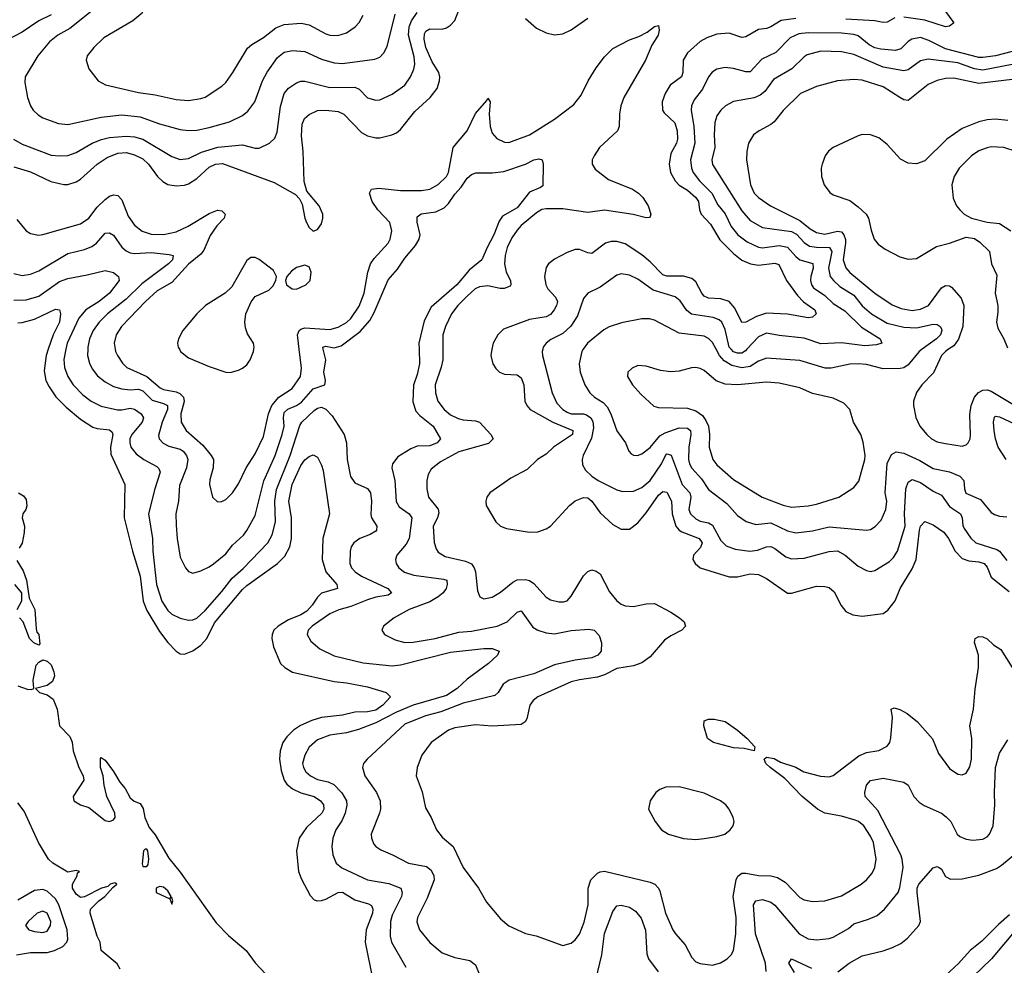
# Model space of a CAD drawing. Header units: inches. Extents: x 1834610 to 2027685, y 642842 to 774116.
# Tile 530 of 632: x 1963198 to 1967933, y 727040 to 731584. Entities that reach past the tile are written whole.
import ezdxf

# ---------------------------------------------------------------- set-up
doc = ezdxf.new("R2010")
doc.units = ezdxf.units.IN
doc.header["$MEASUREMENT"] = 0
doc.layers.add('B9762', color=7, linetype='Continuous')
doc.layers.add('B9763', color=7, linetype='Continuous')

msp = doc.modelspace()

# ---------------------------------------------------------------- linework, layer by layer
at = {"layer": 'B9762', "color": 5}
for points, elevation in [([(1963335.9, 730000), (1963325.5, 729970), (1963316.1, 729896.1), (1963324.2, 729850), (1963339.2, 729819.2), (1963371.9, 729771.9), (1963421.7, 729721.7), (1963490, 729663.9), (1963550, 729625.5), (1963570, 729619.1), (1963630, 729612.8), (1963642.2, 729602.2), (1963646.3, 729590), (1963634.5, 729530), (1963636.8, 729496.8), (1963703.2, 729350), (1963700.1, 729190), (1963741.2, 729030), (1963777.9, 728910), (1963792.4, 728790), (1963810, 728745.2), (1963870, 728644), (1963910, 728590.2), (1963950, 728549.2), (1963970, 728537.2), (1963990, 728534.5), (1964030, 728551.5), (1964070, 728578), (1964098.1, 728610), (1964135.3, 728684.7), (1964270, 728845.6), (1964290, 728864.8), (1964438.5, 728970), (1964473.5, 729006.5), (1964497.9, 729050), (1964506, 729090), (1964505.7, 729190), (1964492.7, 729270), (1964509.1, 729350), (1964550, 729441.3), (1964570, 729469.1), (1964590, 729484.9), (1964610, 729493.4), (1964630, 729481), (1964650, 729442.8), (1964657, 729417), (1964688.3, 729210), (1964655.1, 729090), (1964653.2, 728990), (1964670.4, 728930.4), (1964723.8, 728870), (1964727.2, 728850), (1964650, 728827.9), (1964630, 728808.8), (1964604.9, 728770), (1964578.8, 728741.2), (1964550, 728723.6), (1964490, 728700.4), (1964440.7, 728670), (1964420.1, 728650), (1964412.3, 728630), (1964410.1, 728610), (1964418, 728570), (1964452.8, 728490), (1964472.4, 728470), (1964510, 728448.4), (1964710, 728403.6), (1964770, 728397.6), (1964870, 728378.3), (1964960.7, 728350), (1964982, 728330), (1964943.8, 728290), (1964910, 728266.2), (1964870, 728257.7), (1964810, 728256.1), (1964750, 728242.2), (1964650, 728231.2), (1964603.4, 728216.6), (1964548.7, 728191.3), (1964515, 728170), (1964482.5, 728137.5), (1964463.9, 728110), (1964450.1, 728070), (1964447.5, 728030), (1964455.1, 727975.1), (1964469.3, 727929.3), (1964483, 727910), (1964510, 727888.4), (1964550, 727867.7), (1964614.3, 727850), (1964645.2, 727830), (1964659.4, 727810), (1964660.1, 727790), (1964651.5, 727770), (1964577.7, 727702.3), (1964541.5, 727650), (1964529.3, 727590), (1964538.4, 727490), (1964553.1, 727453.1), (1964595.2, 727375.2), (1964614.2, 727354.2), (1964629.3, 727349.3), (1964650, 727350.2), (1964670, 727356.6), (1964730, 727389.4), (1964750, 727390.7), (1964810, 727354.5), (1964875.1, 727335.1), (1964890, 727326.7), (1964897.1, 727310), (1964895.1, 727290), (1964865, 727210), (1964859.4, 727150), (1964895.3, 726975.3)], 320), ([(1963420.4, 730000), (1963411.2, 729951.2), (1963413.3, 729913.3), (1963430.1, 729870), (1963455.1, 729830), (1963501.1, 729781.1), (1963542, 729750), (1963590, 729726.9), (1963668.9, 729708.9), (1963690, 729708.7), (1963730, 729717.1), (1963750, 729713), (1963782, 729690), (1963793.3, 729670), (1963787.9, 729650), (1963737.8, 729590), (1963728.3, 729570), (1963727.5, 729550), (1963733, 729530), (1963757.8, 729497.8), (1963794.4, 729470), (1963857.1, 729437.1), (1963867.5, 729427.5), (1963874, 729410), (1963847.7, 729330), (1963817.6, 729210), (1963837.5, 729090), (1963838.1, 729030), (1963855.7, 728870), (1963882.5, 728790), (1963910, 728745.2), (1963930, 728727.1), (1963970, 728707.8), (1964010, 728698.9), (1964030, 728699.7), (1964050, 728708.5), (1964090, 728745.1), (1964170, 728836.1), (1964219.3, 728900.7), (1964272.9, 728947.1), (1964391.2, 729070), (1964412.3, 729107.7), (1964428.4, 729170), (1964425.7, 729270), (1964433.1, 729326.9), (1964499.2, 729490), (1964545.9, 729634.1), (1964555.2, 729650), (1964614.9, 729705.1), (1964630, 729717.5), (1964650, 729721.3), (1964670, 729712), (1964700, 729680), (1964757.8, 729590), (1964769.5, 729550.5), (1964772.4, 729470), (1964788.5, 729388.5), (1964810, 729358.8), (1964870, 729331.5), (1964885.5, 729310), (1964890.6, 729270.6), (1964886.1, 729206), (1964889.6, 729189.6), (1964915.4, 729150), (1964914.7, 729130), (1964910, 729125.8), (1964883.7, 729110), (1964834, 729090), (1964804.9, 729070), (1964792.6, 729050), (1964787.1, 729030), (1964785, 728970), (1964793.2, 728950), (1964811.3, 728930), (1964841.3, 728910), (1964967.8, 728850), (1964985.3, 728830), (1964970, 728818.5), (1964910, 728808.4), (1964870, 728796), (1964790, 728764), (1964732.3, 728747.7), (1964690, 728728.1), (1964604.9, 728670), (1964584.9, 728650), (1964581.1, 728630), (1964597.4, 728597.4), (1964641.2, 728561.2), (1964710, 728526.3), (1964850, 728492.4), (1964990, 728478.7), (1965030, 728484.1), (1965270, 728544.9), (1965430, 728561.3), (1965470, 728561.5), (1965504, 728550), (1965496.4, 728530), (1965453.1, 728490), (1965350, 728414.2), (1965301.4, 728370), (1965250, 728336.9), (1965090, 728289.4), (1965010, 728256.8), (1964910, 728204.7), (1964827.1, 728172.9), (1964770, 728157.2), (1964690, 728145.6), (1964630, 728122.3), (1964590, 728088.5), (1964568.7, 728050), (1964558.4, 728010), (1964562.6, 727990), (1964574.2, 727970), (1964596.5, 727950), (1964630, 727932.8), (1964681.1, 727921.1), (1964708.3, 727908.3), (1964747.6, 727867.6), (1964769, 727830), (1964770.6, 727809.4), (1964763.5, 727770), (1964746.8, 727733.2), (1964719.1, 727690), (1964703.2, 727650), (1964699.8, 727610), (1964703.5, 727570), (1964719.7, 727530), (1964748, 727508.1), (1964870, 727450.1), (1964973.4, 727433.4), (1965030.3, 727410), (1965037.5, 727390), (1965034.1, 727370), (1964990, 727279.8), (1964980.7, 727250), (1964979.2, 727179.2), (1964986.7, 727150), (1965054.5, 727030)], 340), ([(1963525.7, 730000), (1963525, 729970), (1963533.2, 729933.2), (1963546.5, 729906.5), (1963572.4, 729872.4), (1963610, 729843), (1963650, 729821.2), (1963690.1, 729810.1), (1963730, 729805.5), (1963770, 729808.8), (1963790, 729800.1), (1963834.9, 729754.9), (1963890, 729739.9), (1963908.5, 729730), (1963909.1, 729710), (1963883.2, 729650), (1963866.1, 729586.1), (1963869.6, 729569.6), (1963888.1, 729548.1), (1963915.1, 729535.1), (1963970, 729519.3), (1963984.3, 729510), (1964000.4, 729490), (1964007.3, 729470), (1964000.7, 729430), (1963965.9, 729345.9), (1963961.2, 729270), (1963949.4, 729210), (1963950, 729154), (1963955.2, 729090), (1963970, 729000.7), (1963994.9, 728950), (1964010, 728932.2), (1964030, 728924.2), (1964070, 728934.6), (1964110, 728954), (1964130, 728969.1), (1964190, 729017.8), (1964221.9, 729058.1), (1964273.7, 729106.3), (1964290, 729128.9), (1964330, 729202), (1964372.2, 729367.8), (1964426.2, 729490), (1964460.5, 729590), (1964469.5, 729630), (1964466.7, 729670), (1964470, 729695.5), (1964487.1, 729712.9), (1964530, 729729.3), (1964553.4, 729746.6), (1964610, 729810.1), (1964665.6, 729830), (1964668.4, 729850), (1964660.7, 729890), (1964671, 729950), (1964657.7, 730000)], 360), ([(1963657, 730000), (1963658.3, 729990), (1963667.8, 729970), (1963692.7, 729932.7), (1963713.1, 729913.1), (1963810, 729869.7), (1963874.4, 729814.4), (1963890, 729807.4), (1963950, 729796.1), (1963967.5, 729787.5), (1963986.3, 729770), (1963988.8, 729748.8), (1963973.3, 729690), (1963974.2, 729650), (1963999.4, 729610), (1964079.5, 729539.5), (1964119.7, 729490), (1964129.4, 729470), (1964128.6, 729430), (1964112.8, 729372.7), (1964111.3, 729350), (1964125.7, 729290), (1964150, 729266.4), (1964170, 729268.4), (1964190, 729278.4), (1964221.3, 729310), (1964250, 729354), (1964287.8, 729430), (1964330, 729497.7), (1964370, 729580.9), (1964394.9, 729690), (1964411.1, 729730), (1964444.6, 729770), (1964508.4, 729811.6), (1964548.5, 729870), (1964552.6, 729910), (1964541.8, 730000)], 380), ([(1963965.9, 730000), (1963971.6, 729990), (1964010, 729959.7), (1964110, 729917.1), (1964189.6, 729890.3), (1964210, 729889), (1964250, 729899.6), (1964270, 729909.1), (1964290, 729926), (1964307.1, 729950), (1964322.2, 729990), (1964324, 730000)], 420), ([(1965119.2, 730000), (1965121.5, 729930), (1965110, 729878.4), (1965092.4, 729827.6), (1965088.2, 729748.2), (1965102.8, 729702.8), (1965121.6, 729681.6), (1965185.8, 729630), (1965221.5, 729570), (1965205.3, 729550), (1965170, 729536.2), (1965110, 729534.6), (1965078.8, 729521.2), (1965016.8, 729483.2), (1964991.4, 729450), (1964986.9, 729430), (1965002.5, 729370), (1965008.3, 729268.3), (1965023.3, 729243.3), (1965071.1, 729210), (1965083.9, 729190), (1965070.8, 729090), (1965056.2, 729063.8), (1965011.4, 729010), (1965005.8, 728990), (1965009.2, 728970), (1965020.8, 728950), (1965048.2, 728928.2), (1965094.1, 728914.1), (1965235.8, 728895.8), (1965251.4, 728890), (1965254.5, 728870), (1965248.4, 728850), (1965234.5, 728830), (1965211.1, 728810), (1965170, 728786.1), (1965071.5, 728750), (1964999.6, 728710), (1964948.4, 728670), (1964939.3, 728650), (1964953, 728630), (1965003.1, 728603.1), (1965050, 728591), (1965090, 728592.7), (1965196.2, 728610), (1965310, 728639.8), (1965370, 728645.7), (1965493.6, 728670), (1965542, 728690), (1965590, 728736.9), (1965610, 728743.6), (1965665.1, 728665.1), (1965690, 728650.1), (1965730, 728637.2), (1965770, 728631.9), (1965850, 728647.8), (1965934.8, 728654.8), (1965960.7, 728650), (1965984.8, 728624.8), (1965995.8, 728590), (1965994.9, 728550), (1965977.8, 728530), (1965950, 728517.8), (1965870, 728506.7), (1965770, 728483.2), (1965670, 728440.1), (1965552.4, 728410), (1965522.8, 728390), (1965499, 728350), (1965483.5, 728336.5), (1965330, 728299.4), (1965222.5, 728257.5), (1965150, 728238.2), (1965050, 728198.5), (1964868.7, 728030), (1964851.8, 728010), (1964847.4, 727990), (1964858.5, 727950), (1964914.7, 727870), (1964931.4, 727830), (1964933.6, 727790), (1964929.1, 727770), (1964888.9, 727670), (1964890.3, 727650), (1964901.8, 727621.8), (1964910.4, 727610), (1964934.4, 727594.4), (1964991, 727571), (1965068.2, 727530), (1965153.7, 727513.7), (1965176.1, 727496.1), (1965190.1, 727470.1), (1965191, 727450), (1965157.7, 727362.3), (1965111.8, 727270), (1965108.6, 727248.6), (1965121.3, 727210), (1965170, 727149.1), (1965230, 727100.2), (1965290, 727076.9), (1965362.6, 727062.6), (1965390, 727042.4), (1965410.2, 726990)], 360), ([(1965233, 730000), (1965232.6, 729950), (1965225.1, 729914.9), (1965196.1, 729830), (1965197.7, 729790), (1965209.4, 729750), (1965239.7, 729710), (1965270, 729684.4), (1965306.9, 729666.9), (1965330, 729660.9), (1965390, 729656.6), (1965409.6, 729649.6), (1965463.2, 729590), (1965475.2, 729570), (1965452.9, 729547.1), (1965310, 729507.5), (1965221.6, 729458.4), (1965176.7, 729423.3), (1965162.1, 729397.9), (1965155.8, 729370), (1965155.9, 729330), (1965164.2, 729290), (1965210, 729231.1), (1965213.3, 729213.3), (1965207.5, 729190), (1965185.8, 729150), (1965191.4, 729071.4), (1965200.3, 729040.3), (1965210, 729025.4), (1965244, 729004), (1965341.6, 728981.6), (1965370, 728968.4), (1965383.3, 728950), (1965389.5, 728930), (1965399.2, 728839.2), (1965410.2, 728810.2), (1965430, 728800.9), (1965470, 728809.2), (1965510, 728832.6), (1965570, 728881.6), (1965590, 728891.7), (1965630, 728893.8), (1965650, 728888.1), (1965670, 728874), (1965730, 728809.1), (1965750, 728795.5), (1965790, 728785.8), (1965813.7, 728786.3), (1965830, 728791.8), (1965850, 728814.3), (1965910, 728911.5), (1965930, 728932.6), (1965950, 728940.2), (1965970, 728934.2), (1965990, 728921.5), (1966035.1, 728835.1), (1966070, 728791.1), (1966090, 728775.6), (1966110, 728767.5), (1966150, 728763.9), (1966210, 728777.2), (1966250, 728778), (1966330, 728736.9), (1966370.5, 728710), (1966393.4, 728690), (1966399.1, 728670), (1966382, 728650), (1966330, 728623.2), (1966298.6, 728601.4), (1966230, 728521.6), (1966190, 728493.1), (1966150, 728479.1), (1966070, 728465.3), (1966010, 728434.8), (1965976.3, 728423.7), (1965890, 728412.1), (1965850, 728402), (1965690.3, 728330), (1965667.5, 728312.5), (1965651.8, 728290), (1965636.3, 728223.7), (1965629.2, 728210), (1965610, 728196.5), (1965470, 728188.5), (1965390, 728195.2), (1965290, 728181.4), (1965259.6, 728170), (1965177.4, 728110), (1965132.6, 728050), (1965109, 727990), (1965104.7, 727950), (1965133.9, 727873.9), (1965150, 727795.5), (1965177.4, 727750), (1965202.3, 727690), (1965230, 727654.9), (1965282.8, 727610), (1965330.2, 727510), (1965404.6, 727410), (1965443.2, 727343.2), (1965510, 727263.1), (1965550, 727228.9), (1965630, 727191.7), (1965681.4, 727181.4), (1965810, 727134.9), (1965850, 727145.5), (1965870, 727162.4), (1965890, 727188.5), (1965912.9, 727247), (1965931.2, 727330), (1965931.2, 727410), (1965944.4, 727450), (1965977.3, 727482.7), (1965990, 727489.4), (1966010, 727491.3), (1966230, 727439.2), (1966252.4, 727430), (1966270, 727410.2), (1966276.1, 727396.1), (1966304.4, 727290), (1966338.8, 727210), (1966351.4, 727190), (1966398.6, 727138.6), (1966430, 727076.4), (1966450, 727056.5), (1966470, 727047.6), (1966530, 727040.2), (1966567.9, 727052.1), (1966599.6, 727070), (1966619.7, 727090), (1966630.9, 727110), (1966642, 727190), (1966643.4, 727270), (1966628.3, 727370), (1966642.9, 727450), (1966651.7, 727468.3), (1966670, 727481.9), (1966690, 727482.4), (1966750, 727471.1), (1966810, 727469.6), (1966841.4, 727461.4), (1966879.1, 727439.1), (1966950, 727365.2), (1966970, 727354.2), (1967010, 727345.8), (1967070, 727349.1), (1967150, 727374), (1967244, 727430), (1967270, 727450.2), (1967297.7, 727482.3), (1967309.8, 727510), (1967317.1, 727550), (1967303.4, 727630), (1967290, 727659.7), (1967257.4, 727710), (1967232.4, 727730), (1967216.4, 727736.4), (1967150, 727755.9), (1967070, 727770.8), (1967034.3, 727790), (1966961.5, 727850), (1966877.7, 727937.7), (1966807.1, 727990), (1966786.6, 728010), (1966778, 728030), (1966790, 728039.3), (1966826, 728034), (1966855.8, 728015.8), (1966930, 727991), (1966968.9, 727968.9), (1967048.4, 727948.4), (1967090, 727945.5), (1967110, 727951.8), (1967233.9, 728046.1), (1967270, 728061.9), (1967330, 728072.6), (1967370, 728093.1), (1967383.1, 728110), (1967387.8, 728132.2), (1967395.8, 728230), (1967389.5, 728270.5), (1967403.7, 728276.3), (1967430, 728268.5), (1967466, 728250), (1967514.9, 728210), (1967587.8, 728127.8), (1967617.1, 728057.1), (1967670, 727985.5), (1967710, 727958), (1967730, 727955.5), (1967750, 727963), (1967767.2, 727992.8), (1967774.5, 728030), (1967776.8, 728130), (1967766.2, 728190), (1967783.9, 728270), (1967793, 728367), (1967809.3, 728470), (1967808.5, 728530), (1967789.7, 728590.3), (1967792.7, 728610), (1967810, 728620.4), (1967830, 728618.7), (1967850, 728608.5), (1967880.4, 728580.4), (1967916.6, 728556.6), (1967970.2, 728470)], 380), ([(1965469.1, 730000), (1965463.9, 729970), (1965473.8, 729930), (1965487.2, 729907.2), (1965504.6, 729890), (1965530, 729880.9), (1965590, 729876.8), (1965610, 729863.2), (1965622.7, 729830), (1965627.4, 729750), (1965636.3, 729730), (1965653.2, 729710), (1965762.3, 729650), (1965858, 729610), (1965856.2, 729590), (1965765.1, 729530), (1965730, 729495.7), (1965687.8, 729470), (1965638.3, 729421.7), (1965559.2, 729380.8), (1965459.5, 729310), (1965444, 729290), (1965439, 729270), (1965442, 729250), (1965488.5, 729170), (1965510.2, 729150.2), (1965539, 729139), (1965650, 729121.3), (1965690, 729122), (1965730, 729136.9), (1965750, 729150.2), (1965842.3, 729250), (1965870, 729271.4), (1965910, 729287.5), (1965930, 729285.6), (1965949.4, 729270), (1965990, 729213.5), (1966050, 729157.8), (1966090, 729136.1), (1966130, 729136), (1966170, 729166), (1966210, 729213.9), (1966270, 729298.9), (1966290, 729316.6), (1966310, 729313), (1966333, 729270), (1966335.4, 729210), (1966353.8, 729150), (1966370, 729130.1), (1966382.6, 729122.6), (1966464.8, 729090), (1966479.3, 729070), (1966472.1, 729047.9), (1966437.5, 729010), (1966435.5, 728990), (1966446, 728970), (1966470, 728950.2), (1966610, 728906.3), (1966650, 728907), (1966710, 728921.6), (1966750, 728918.3), (1966790, 728898.9), (1966890, 728828.2), (1966910, 728828), (1967030, 728860.9), (1967070, 728860.2), (1967090, 728855.2), (1967114.5, 728834.5), (1967148, 728768), (1967170, 728739.6), (1967203.6, 728723.6), (1967250, 728718), (1967350, 728730.3), (1967373.2, 728746.8), (1967408.6, 728791.4), (1967432.8, 728850), (1967490, 728945.4), (1967509.1, 728990), (1967524.5, 729130), (1967530.4, 729149.6), (1967550, 729172.8), (1967590, 729156.8), (1967641.4, 729121.4), (1967665, 729090), (1967696.6, 729030), (1967730, 728994.5), (1967762.9, 728982.9), (1967810, 728978.2), (1967836.5, 728970), (1967850, 728953.6), (1967870, 728904.1), (1967956.4, 728836.4)], 420), ([(1965713, 730000), (1965710.2, 729990), (1965711.9, 729970), (1965758.9, 729790), (1965781.2, 729741.2), (1965810, 729710.8), (1965830, 729698.5), (1965850, 729689.7), (1965910, 729689.3), (1965924.4, 729684.4), (1965944.3, 729670), (1965953.6, 729653.6), (1965956.9, 729623.1), (1965947.2, 729572.8), (1965907.1, 729490), (1965903.6, 729470), (1965904.8, 729444.8), (1965918.9, 729418.9), (1965948.7, 729390), (1965979.6, 729370), (1966070, 729323.9), (1966097.3, 729317.3), (1966150, 729318.7), (1966190, 729335.6), (1966230, 729369), (1966285, 729450), (1966304.2, 729490), (1966310, 729498), (1966316.7, 729496.7), (1966330.6, 729490.6), (1966384.2, 729350), (1966420.1, 729310), (1966426.1, 729290), (1966416.4, 729230), (1966424.6, 729210), (1966450, 729185.5), (1966470, 729174.5), (1966510, 729166.4), (1966530, 729155.2), (1966570, 729081.6), (1966596, 729056), (1966638.7, 729038.7), (1966709.9, 729030.1), (1966745.5, 729034.5), (1966790, 729050.2), (1966810, 729051.6), (1966830, 729043.2), (1966882, 729002), (1966910, 728993.4), (1966970, 728995.9), (1967090, 729027.7), (1967130, 729031.4), (1967168.2, 729010), (1967230, 728957.2), (1967270, 728937.3), (1967290, 728932.7), (1967310, 728937.7), (1967380.3, 728979.7), (1967400.3, 728999.7), (1967418.8, 729030), (1967456.6, 729150), (1967452.4, 729210), (1967459.3, 729330), (1967470, 729361.1), (1967490, 729375), (1967530, 729359.5), (1967590, 729318.4), (1967630, 729298.6), (1967670, 729245.1), (1967722.2, 729210), (1967730.1, 729190.1), (1967733.4, 729153.4), (1967739.3, 729139.3), (1967772.1, 729092.1), (1967796.1, 729070), (1967897.2, 729037.2), (1967909.3, 729029.3), (1967944.7, 728984.7)], 440), ([(1965908.1, 730000), (1965901.1, 729990), (1965888.4, 729930), (1965893, 729890), (1965915, 729830), (1965940.2, 729790), (1965962.8, 729770), (1966004.6, 729744.6), (1966023.3, 729723.3), (1966040.1, 729690), (1966068.8, 729608.8), (1966112, 729550), (1966126.7, 729510), (1966138, 729498), (1966150, 729490.4), (1966169, 729489), (1966190, 729496.9), (1966230, 729528.4), (1966276.4, 729583.6), (1966301.5, 729598.5), (1966370, 729623), (1966410, 729621), (1966423.2, 729610), (1966425.8, 729590), (1966415.7, 729530), (1966413.9, 729470), (1966419.1, 729450), (1966430, 729429.4), (1966476.7, 729376.7), (1966510, 729326.7), (1966599.2, 729259.2), (1966650, 729200.8), (1966691.8, 729171.8), (1966738.3, 729158.4), (1966810, 729165.5), (1966890, 729127.8), (1966930, 729117.6), (1967010, 729127.5), (1967090, 729147), (1967270, 729130.2), (1967290, 729134.2), (1967312.2, 729147.8), (1967341, 729179), (1967363.1, 729230), (1967367.4, 729270), (1967360.5, 729310), (1967368.7, 729451.3), (1967390, 729494.3), (1967412.6, 729507.4), (1967450, 729500.4), (1967526.3, 729466.3), (1967590, 729427.3), (1967670, 729410.7), (1967719.1, 729390), (1967737.6, 729370), (1967741.5, 729330), (1967748.4, 729308.4), (1967818.7, 729278.7), (1967870, 729215.8), (1967885.6, 729205.6), (1967910, 729197.7), (1967945.4, 729194.6)], 460), ([(1967537.8, 730000), (1967524.1, 729990), (1967470, 729925.3), (1967450, 729911.3), (1967432.2, 729907.8), (1967350, 729906.3), (1967270, 729926.2), (1967230, 729929.9), (1967190, 729928.4), (1967101, 729910), (1967070.8, 729909.2), (1966950, 729946.2), (1966790, 729957.7), (1966750, 729943.1), (1966710, 729917.6), (1966670, 729910.2), (1966622.5, 729922.5), (1966585, 729945), (1966564, 729970), (1966547.8, 730000)], 460), ([(1966695.3, 730000), (1966688, 729992), (1966670, 729981.5), (1966650, 729980.8), (1966630, 729988.4), (1966619.4, 730000)], 440), ([(1967665.1, 730000), (1967650.2, 729990), (1967630.9, 729970), (1967593, 729887), (1967536.5, 729830), (1967510, 729793), (1967496.9, 729750), (1967496.1, 729730), (1967507.6, 729672.4), (1967527.1, 729630), (1967559.6, 729590), (1967583.1, 729570), (1967610, 729555.9), (1967650, 729546.7), (1967730, 729535.2), (1967750, 729540.3), (1967759.7, 729550), (1967768.5, 729570), (1967770.7, 729589.3), (1967766.7, 729686.7), (1967774, 729730), (1967789.5, 729770.5), (1967808.4, 729791.6), (1967830, 729803.1), (1967850, 729804.7), (1967870, 729798.7), (1967990, 729727)], 480), ([(1967942.4, 729470), (1967903.9, 729530), (1967890.9, 729570), (1967884.5, 729610), (1967880.8, 729650), (1967885.4, 729674.6), (1967890, 729678), (1967910, 729675.3), (1967982.2, 729642.2)], 460), ([(1963192, 729310), (1963215.9, 729295.9), (1963230, 729278), (1963232.8, 729247.2), (1963227.7, 729230), (1963214, 729210), (1963210.5, 729190), (1963222, 729150), (1963220.4, 729119.6), (1963210, 729068), (1963195.3, 729044.7)], 280), ([(1963184.7, 728984.7), (1963214.9, 728934.9), (1963230.5, 728890.5), (1963243.6, 728803.6), (1963270.8, 728750), (1963276.9, 728656.9), (1963281, 728641), (1963290.7, 728630), (1963295.3, 728584.7), (1963290, 728578), (1963266, 728590), (1963246, 728610), (1963215.3, 728690), (1963198, 728710)], 280), ([(1963186, 728750), (1963208.4, 728791.6), (1963208.7, 728830), (1963175.3, 728870)], 280), ([(1963190, 728383), (1963233.6, 728366.4), (1963255.3, 728364.7), (1963266, 728370), (1963262.7, 728410), (1963278, 728482), (1963290, 728496), (1963310, 728506.8), (1963330, 728500.7), (1963350, 728482.8), (1963363.1, 728450), (1963366, 728430), (1963356.4, 728403.6), (1963330, 728384), (1963274, 728370), (1963294, 728350), (1963330, 728338.8), (1963358.5, 728318.5), (1963378, 728270), (1963390.4, 728190), (1963439, 728139), (1963451.3, 728111.3), (1963455.6, 728070), (1963482, 727990), (1963503.8, 727950), (1963506, 727930), (1963454.8, 727850), (1963458, 727830), (1963490, 727811.3), (1963530, 727798), (1963610, 727736), (1963630, 727731), (1963650, 727738), (1963657.2, 727750), (1963656, 727770), (1963618, 727850), (1963604.5, 727904.5), (1963599.3, 727950), (1963586.6, 727990), (1963586, 728034), (1963590, 728038), (1963610, 728024.7), (1963650, 727970.7), (1963679.9, 727919.9), (1963704.9, 727890), (1963730, 727844.7), (1963747.9, 727827.9), (1963777.3, 727817.3), (1963792.7, 727792.7), (1963800.7, 727750), (1963821.3, 727701.3), (1963850, 727666.8), (1963914.9, 727554.9), (1963970, 727487.3), (1964143.6, 727243.6), (1964203, 727183), (1964287.2, 727110), (1964330.9, 727050.9), (1964408.2, 726970)], 280), ([(1966788.3, 727010), (1966785, 727050), (1966736.1, 727190), (1966726.6, 727330), (1966738.4, 727350), (1966770, 727356.3), (1966810, 727343.2), (1966830, 727329.3), (1966945.6, 727190), (1966990, 727166.8), (1967030, 727162.3), (1967090, 727168.6), (1967110, 727175.4), (1967183.5, 727216.5), (1967210, 727239), (1967279.1, 727260.9), (1967320.7, 727279.3), (1967357.2, 727310), (1967421.7, 727390), (1967430, 727413.4), (1967446.9, 727510), (1967442, 727550), (1967435.5, 727570), (1967324, 727784), (1967264, 727850), (1967262.8, 727870), (1967270, 727904.9), (1967290, 727928.4), (1967350, 727939.1), (1967450, 727920.4), (1967470, 727905.5), (1967498.3, 727850), (1967523.7, 727823.7), (1967547.7, 727807.7), (1967630.5, 727770.5), (1967653.8, 727753.8), (1967675.5, 727730), (1967705.8, 727670), (1967718.3, 727658.3), (1967750, 727645.4), (1967781.3, 727641.3), (1967830, 727645.9), (1967850, 727656.5), (1967862.2, 727670), (1967879.9, 727710), (1967887.4, 727810), (1967885.4, 727870), (1967891.2, 727990), (1967910, 728059.3), (1967950, 728123)], 360), ([(1963681.6, 727021.6), (1963666.2, 727046.2), (1963589.8, 727110), (1963585.1, 727150), (1963570, 727179.3), (1963537.2, 727290), (1963539, 727310), (1963578, 727350), (1963608, 727370), (1963646, 727414), (1963666, 727430), (1963655.3, 727435.3), (1963634, 727430), (1963622, 727418), (1963592, 727410), (1963510, 727369), (1963490, 727365.2), (1963470, 727382), (1963452.3, 727410), (1963452.7, 727430), (1963474, 727470), (1963476.4, 727483.6), (1963486, 727490), (1963470, 727495.3), (1963430, 727486.6), (1963356.8, 727530), (1963337.1, 727550), (1963288.3, 727630), (1963219.9, 727779.9), (1963190, 727820.7)], 280), ([(1967132.1, 727007.9), (1967186.6, 727050), (1967250, 727084.6), (1967350, 727108.6), (1967395.3, 727124.7), (1967435.6, 727144.4), (1967468, 727170), (1967522.5, 727230), (1967529.1, 727250), (1967514.1, 727390), (1967514.1, 727410), (1967521.3, 727430), (1967590, 727508), (1967610, 727514.9), (1967618.8, 727510), (1967630, 727502), (1967650, 727465.5), (1967673.3, 727453.3), (1967730, 727455.3), (1967810, 727472.9), (1967895, 727505), (1967919.6, 727520.4), (1968003, 727590)], 340), ([(1963183.5, 727090), (1963250, 727101.2), (1963330, 727101.2), (1963365, 727110), (1963405, 727130), (1963424.6, 727150), (1963430, 727165.7), (1963426.1, 727210), (1963386.3, 727330), (1963370, 727359.4), (1963330, 727395.7), (1963310, 727403.5), (1963270, 727398.3), (1963190, 727352.1)], 320), ([(1965967.9, 726970), (1965997.5, 727090), (1966010, 727192.2), (1966050, 727298.4), (1966070, 727325.2), (1966090, 727329.2), (1966130, 727318.8), (1966159.4, 727299.4), (1966186.2, 727266.2), (1966208.1, 727208.1), (1966214.4, 727094.4), (1966221.2, 727070), (1966268.3, 727008.3)], 360), ([(1967957.8, 727282.2), (1967904.2, 727235.8), (1967824.8, 727155.2), (1967767.9, 727110), (1967712.4, 727047.6), (1967650, 726989.9)], 340), ([(1967971.9, 727190), (1967870.9, 727070), (1967697.1, 726902.9)], 360), ([(1966924.5, 727004.5), (1966897.2, 727050), (1966909.2, 727070), (1967005.2, 727025.2)], 340)]:
    msp.add_lwpolyline(points, dxfattribs=dict(at, elevation=elevation))
for points, elevation in [([(1966170, 729921.6), (1966144, 729910), (1966123, 729890), (1966120.4, 729870), (1966144.9, 729830), (1966184.6, 729784.6), (1966247.3, 729727.3), (1966270, 729720.9), (1966410, 729716.3), (1966450, 729704.1), (1966481.1, 729681.1), (1966498.2, 729658.2), (1966509.6, 729630), (1966515.1, 729590), (1966512.9, 729530), (1966531.3, 729470), (1966550, 729444.4), (1966630, 729374.3), (1966769.1, 729289.1), (1966870, 729250.8), (1966910, 729242), (1966990, 729247.1), (1967030, 729255.3), (1967136.9, 729290), (1967210, 729336.1), (1967233.1, 729366.9), (1967261.9, 729470), (1967263.7, 729490), (1967253.6, 729553.6), (1967243.5, 729590), (1967208.4, 729650), (1967189.7, 729710), (1967161.7, 729741.7), (1967110, 729765.8), (1967010, 729787), (1966950, 729814.5), (1966850, 729836.5), (1966790, 729841.6), (1966650, 729828.9), (1966590, 729832.2), (1966548, 729848), (1966490, 729898), (1966470, 729908.5), (1966450, 729912.1), (1966429.2, 729910.8), (1966370, 729895.1), (1966330, 729892.4), (1966278.9, 729898.9), (1966210, 729919.7)], 480), ([(1966730, 728069.5), (1966681.2, 728081.2), (1966630, 728085.4), (1966534, 728110), (1966506, 728130), (1966488.7, 728190), (1966490, 728214), (1966510, 728222), (1966538, 728222), (1966590, 728210.5), (1966650, 728170.3), (1966697.1, 728130), (1966733, 728090)], 380), ([(1966370, 727896.8), (1966304.6, 727895.4), (1966275.6, 727884.4), (1966257.3, 727870), (1966230.5, 727830), (1966222.4, 727790), (1966253.7, 727730), (1966284.9, 727690), (1966317.3, 727670), (1966390, 727649.1), (1966450, 727643.6), (1966490, 727648.9), (1966550, 727658.3), (1966589.2, 727670), (1966614, 727690), (1966629.5, 727710), (1966633.6, 727730), (1966629.6, 727750), (1966609.7, 727790), (1966593, 727810), (1966567.3, 727830), (1966490, 727867.4)], 420), ([(1963810, 727598), (1963802, 727598), (1963794, 727590), (1963786.8, 727526.8), (1963790, 727514), (1963810, 727514), (1963816.4, 727523.6), (1963819, 727550), (1963814, 727590)], 280), ([(1963870, 727418), (1963854, 727410), (1963854, 727390), (1963919.6, 727359.6), (1963930, 727334), (1963935.3, 727350), (1963930, 727366), (1963922, 727362), (1963926, 727370), (1963910, 727398), (1963890, 727415.3)], 280), ([(1963310, 727299.8), (1963282.6, 727290), (1963239.3, 727250), (1963226.8, 727230), (1963242.8, 727210), (1963270, 727201.8), (1963310, 727197.2), (1963330, 727203.2), (1963346.6, 727230), (1963347.8, 727250), (1963330.6, 727290)], 340)]:
    msp.add_lwpolyline(points, close=True, dxfattribs=dict(at, elevation=elevation))
at = {"layer": 'B9763', "color": 5}
for points, elevation in [([(1963170, 730877.3), (1963250, 730853.2), (1963347.2, 730807.2), (1963410, 730792.3), (1963430, 730791.6), (1963470, 730805.5), (1963490, 730818), (1963571.2, 730890), (1963618.4, 730921.6), (1963670, 730942.7), (1963710, 730945.7), (1963750, 730935), (1963790, 730915.2), (1963817.7, 730890), (1963860.1, 730830), (1963885.8, 730805.8), (1963910, 730792.1), (1963950, 730785.2), (1963990, 730788.5), (1964010, 730795), (1964050, 730821.1), (1964110, 730876), (1964139.7, 730890), (1964173.3, 730893.3), (1964421.9, 730801.9), (1964524.1, 730744.1), (1964543, 730723), (1964556.7, 730696.7), (1964569.2, 730630), (1964577, 730610), (1964590, 730585.5), (1964610, 730567.3), (1964630, 730576.3), (1964650, 730602.8), (1964656.4, 730630), (1964655.1, 730650), (1964638.7, 730690), (1964579.3, 730759.3), (1964566.4, 730806.4), (1964561.3, 730950), (1964553.4, 731026.6), (1964557.3, 731082.7), (1964568, 731110), (1964590, 731128.2), (1964630, 731147.7), (1964670, 731149.4), (1964730, 731142.5), (1964756.9, 731130), (1964841.8, 731041.8), (1964870, 731026.7), (1964910, 731016.6), (1964930, 731016.6), (1964987, 731030), (1965010, 731039.7), (1965030, 731056.1), (1965097.8, 731142.2), (1965172.5, 731210), (1965206.1, 731253.9), (1965217.5, 731290), (1965218.8, 731310), (1965213.7, 731330), (1965181.4, 731381.5), (1965150.7, 731450), (1965142.7, 731490), (1965144.4, 731515.6), (1965150.9, 731529.1), (1965170, 731540.4), (1965230, 731538.5), (1965250, 731544.5), (1965270, 731557.7), (1965290, 731580.7), (1965310.3, 731629.7)], 420), ([(1963549.7, 731630.3), (1963438.7, 731541.3), (1963381.3, 731510), (1963342.2, 731477.8), (1963284.7, 731410), (1963224.6, 731310), (1963222.5, 731282.5), (1963236.1, 731210), (1963250, 731170.6), (1963263.6, 731150), (1963286.6, 731126.6), (1963310, 731112.6), (1963385.1, 731085.1), (1963430, 731079.7), (1963590, 731116.1), (1963690, 731127.4), (1963777, 731117), (1963870, 731084.2), (1963970, 731056.6), (1964010, 731051.6), (1964050, 731052.9), (1964110, 731065.5), (1964206.8, 731093.2), (1964270, 731123.8), (1964296, 731144), (1964328.2, 731190), (1964365.6, 731290), (1964387.7, 731332.3), (1964437.4, 731402.6), (1964470, 731428.1), (1964510, 731435.4), (1964570, 731431.6), (1964650, 731394), (1964710, 731377.2), (1964750, 731374), (1964905.9, 731394.1), (1964930, 731404.7), (1964950, 731424.2), (1964964.7, 731455.3), (1965003.2, 731610)], 460), ([(1967644.9, 731630), (1967690, 731568.7), (1967670, 731552.7), (1967650, 731549.6), (1967550, 731581.1), (1967450, 731596.9)], 420), ([(1963350, 731607.6), (1963290, 731578.9), (1963210, 731524.1), (1963130, 731481.8)], 440), ([(1963168.4, 731010), (1963210, 730986.6), (1963350, 730933.7), (1963390, 730929.4), (1963430, 730931.5), (1963470, 730946), (1963547.2, 730990), (1963591, 731009), (1963630, 731018), (1963710, 731024.6), (1963750, 731021.7), (1963790, 731010.1), (1963930, 730926.8), (1963970, 730912.8), (1964010, 730916.6), (1964072.7, 730947.3), (1964151.7, 730971.7), (1964270, 730982.3), (1964330, 730966.4), (1964350, 730967), (1964399.6, 730990), (1964425.4, 731014.6), (1964435.8, 731044.2), (1964452.6, 731167.4), (1964469.9, 731230), (1964490, 731254.7), (1964530, 731280.2), (1964550, 731288.3), (1964570, 731289.3), (1964690, 731258.4), (1964810, 731259.5), (1964830.2, 731250), (1964870, 731208.3), (1964910, 731196.9), (1964930, 731198.5), (1964990, 731225.8), (1965050, 731270.2), (1965078.2, 731310), (1965093.6, 731346.4), (1965098, 731370), (1965094.5, 731405.5), (1965068.6, 731510), (1965070.9, 731550), (1965081.7, 731578.3), (1965110, 731619.1)], 440), ([(1963790, 731618.5), (1963741.5, 731578.5), (1963603.4, 731496.6), (1963554.4, 731450), (1963523.1, 731410), (1963517.6, 731390), (1963530, 731347.3), (1963575.5, 731290), (1963611.2, 731271.2), (1963770, 731234.8), (1963850, 731223), (1963950, 731200.2), (1964010, 731196.3), (1964070, 731205.6), (1964090, 731212.3), (1964170, 731264.9), (1964190, 731282.7), (1964223.5, 731330), (1964293, 731447), (1964314.5, 731465.5), (1964370, 731497.8), (1964430, 731545.4), (1964470, 731560.6), (1964552.4, 731567.6), (1964590, 731559.8), (1964670, 731515.5), (1964690, 731510.2), (1964728.6, 731508.6), (1964770, 731520.7), (1964811.1, 731550), (1964830, 731570.4), (1964850, 731606.4)], 480), ([(1966930, 731589.6), (1966859.6, 731580.4), (1966810, 731549.9), (1966790, 731542.4), (1966750, 731537), (1966690, 731502.4), (1966670, 731497.8), (1966610, 731519.4), (1966550, 731514.1), (1966503.1, 731496.9), (1966470, 731478.6), (1966410, 731424.8), (1966389.1, 731390), (1966387.7, 731330), (1966380.4, 731310), (1966326.3, 731270), (1966301.6, 731230), (1966288.2, 731190), (1966289.4, 731150), (1966296.4, 731136.4), (1966347.9, 731087.9), (1966359.7, 731050), (1966361.3, 731010), (1966355.7, 730990), (1966330, 730941.7), (1966320.8, 730890), (1966327.5, 730850), (1966349.6, 730810), (1966369.5, 730789.5), (1966410, 730765.5), (1966450.1, 730730), (1966461.6, 730710), (1966467.5, 730670), (1966475.7, 730650), (1966520.7, 730600.7), (1966565.3, 730525.3), (1966630, 730460.1), (1966670, 730428), (1966712, 730410), (1966750, 730403.7), (1966830, 730413.8), (1966847.8, 730407.8), (1966886.2, 730330), (1966938.8, 730258.8), (1966967.7, 730227.7), (1967022.4, 730190), (1967028.5, 730170), (1967010, 730154.3), (1966989.2, 730150.8), (1966890, 730169.5), (1966790, 730173.2), (1966741.7, 730158.3), (1966690, 730129.8), (1966670, 730128.6), (1966637.6, 730197.6), (1966609.9, 730229.9), (1966570, 730242.5), (1966510, 730246.5), (1966490, 730255.8), (1966477.8, 730270), (1966450, 730323.9), (1966430, 730340.1), (1966390, 730350.9), (1966310, 730350.8), (1966290, 730358.6), (1966230, 730420.9), (1966190, 730454.3), (1966110, 730506.5), (1966070, 730518.6), (1966041.6, 730518.4), (1966014.3, 730510), (1965950, 730460.2), (1965930, 730463.2), (1965890, 730480.2), (1965870, 730479.3), (1965830, 730464.7), (1965770, 730433.3), (1965741.5, 730410), (1965730, 730392.4), (1965722.1, 730350), (1965728.4, 730310), (1965738, 730290), (1965774.6, 730250), (1965783.9, 730230), (1965779.8, 730210), (1965768.2, 730190), (1965750, 730166.9), (1965730, 730155.7), (1965650, 730144), (1965523.9, 730096.1), (1965497.2, 730070), (1965474.3, 730030), (1965469.1, 730000)], 420), ([(1965630.5, 731590.5), (1965682.7, 731542.7), (1965730, 731520.7), (1965770, 731511.8), (1965810, 731515.5), (1965850, 731534.6), (1965930, 731591.8)], 420), ([(1967406.2, 731593.8), (1967370, 731572.4), (1967350, 731570.8), (1967310, 731578.5), (1967170, 731586.8)], 420), ([(1964541.8, 730000), (1964533.4, 730070), (1964542.7, 730090), (1964550, 730096.9), (1964570, 730102.4), (1964690, 730095.7), (1964730, 730106), (1964770, 730129.2), (1964790, 730147.9), (1964830, 730206.5), (1964854.4, 730270), (1964872.5, 730370), (1964885.5, 730410), (1964903.3, 730436.7), (1964969.9, 730510), (1964979.1, 730530), (1964987.2, 730570), (1964977.5, 730610), (1964919.9, 730670), (1964892.9, 730710), (1964879.7, 730750), (1964889.6, 730770), (1964925.4, 730774.6), (1965030, 730762.9), (1965130, 730762.5), (1965170.7, 730769.3), (1965210, 730792.2), (1965249.9, 730830), (1965260.4, 730850), (1965283.2, 730970), (1965350.6, 731049.4), (1965390, 731132.7), (1965444.8, 731195.2), (1965450, 731207.3), (1965460.4, 731190), (1965455.9, 731130), (1965461, 731070), (1965470, 731038.7), (1965492.4, 731012.4), (1965530, 730995), (1965550, 730994.3), (1965650, 731030.1), (1965770, 731106.1), (1965863.5, 731176.5), (1965898.8, 731221.2), (1965931.1, 731290), (1965970, 731353.2), (1966010, 731405.8), (1966050, 731446), (1966130, 731487.6), (1966176.1, 731503.9), (1966215.1, 731524.9), (1966250, 731550.6), (1966270, 731556), (1966273.8, 731533.8), (1966268.2, 731510), (1966238.3, 731461.7), (1966207.5, 731390), (1966103, 731210), (1966089.6, 731170), (1966082.8, 731130), (1966080.6, 731070), (1966072.3, 731050), (1965986.3, 730970), (1965960.2, 730930), (1965951.3, 730910), (1965950.3, 730890.2), (1965965, 730865), (1966030, 730816.3), (1966144.9, 730770), (1966174.2, 730750), (1966195.4, 730730), (1966220.7, 730690), (1966232.8, 730650), (1966230, 730639), (1966226.2, 730633.8), (1966210, 730631.2), (1966147.6, 730647.6), (1966010, 730669.2), (1965930, 730657.6), (1965810, 730675.4), (1965730, 730675.8), (1965708.8, 730671.2), (1965684.1, 730655.9), (1965610, 730595), (1965590, 730572.9), (1965564.1, 730535.9), (1965542.8, 730490), (1965532.6, 730450), (1965529.3, 730410), (1965538.2, 730370), (1965557.8, 730330), (1965560.5, 730310), (1965556.2, 730303.8), (1965528.1, 730291.9), (1965508, 730292), (1965450, 730304.4), (1965410, 730300.6), (1965388.9, 730290), (1965350, 730255.6), (1965305.6, 730210), (1965275.2, 730170), (1965245.1, 730110), (1965233.4, 730070), (1965233, 730000)], 380), ([(1967970, 731430.9), (1967890, 731410.2), (1967830, 731401.7), (1967810, 731402.8), (1967650, 731443.5), (1967570, 731484.1), (1967530, 731497.7), (1967488.8, 731491.2), (1967470, 731479.4), (1967435.3, 731444.7), (1967410, 731436.6), (1967338.3, 731441.7), (1967310, 731448.1), (1967282.8, 731462.8), (1967230, 731506.3), (1967210, 731513.5), (1967150, 731519.7), (1966990, 731521.2), (1966944.6, 731515.4), (1966903.3, 731496.7), (1966833.7, 731426.3), (1966766.3, 731393.7), (1966710, 731334.2), (1966690, 731332.7), (1966630, 731349.1), (1966590, 731353.8), (1966550, 731346), (1966527.7, 731332.3), (1966510, 731309.7), (1966481.2, 731250), (1966441.7, 731198.3), (1966428.8, 731170), (1966426.6, 731150), (1966439.2, 731070), (1966443.9, 730990), (1966423.3, 730910), (1966428.6, 730870), (1966436.8, 730850), (1966467.5, 730810), (1966526.4, 730750), (1966554.5, 730694.5), (1966590.3, 730650.3), (1966618.6, 730590), (1966650.8, 730550), (1966696, 730516), (1966750, 730490.6), (1966770, 730488.3), (1966850, 730498.5), (1966890, 730490.6), (1966930, 730445.7), (1966950, 730430.1), (1967012.6, 730412.6), (1967014.3, 730390), (1967002.2, 730350), (1967001, 730330), (1967005.7, 730310), (1967015.9, 730295.9), (1967070, 730258.7), (1967110, 730220.6), (1967165.2, 730185.2), (1967246.1, 730106.1), (1967336.5, 730050), (1967343.8, 730030), (1967318, 730022), (1967262.6, 730017.4), (1967150, 730030.3), (1967050, 730026.4), (1966970, 730053.9), (1966850, 730066.1), (1966790, 730077.1), (1966750, 730060.2), (1966695.3, 730000)], 440), ([(1967970, 731369.3), (1967830, 731342.2), (1967790, 731348.6), (1967710, 731376.3), (1967566.2, 731393.8), (1967530, 731386.5), (1967470, 731343.7), (1967450, 731338.6), (1967350, 731356.4), (1967210, 731417.1), (1967150, 731430.4), (1967050, 731433.2), (1966985.2, 731414.8), (1966970, 731406.3), (1966911.8, 731348.2), (1966823.5, 731296.5), (1966780.5, 731239.5), (1966759.2, 731220.8), (1966730, 731209.1), (1966630, 731191.6), (1966591.7, 731170), (1966569.2, 731150), (1966550, 731121.3), (1966540.8, 731090), (1966538, 731030), (1966541.6, 730970), (1966525.6, 730910), (1966530, 730888.9), (1966670, 730664.8), (1966710, 730619.5), (1966770, 730585.4), (1966910, 730566.1), (1966933.3, 730553.3), (1966970, 730513.2), (1966996.1, 730496.1), (1967030.1, 730490.1), (1967092, 730490), (1967104.2, 730470), (1967087.2, 730390), (1967095.7, 730350), (1967110.7, 730330), (1967142.1, 730302.1), (1967210, 730260.1), (1967250, 730208.9), (1967294.8, 730170), (1967370, 730125.9), (1967450, 730106.4), (1967510, 730103.6), (1967590, 730120.7), (1967610, 730118.9), (1967624.6, 730110), (1967630, 730099.1), (1967632.3, 730090), (1967625.9, 730070), (1967606, 730050), (1967537.8, 730000)], 460), ([(1967970, 731296.7), (1967810, 731277.4), (1967690, 731302.5), (1967650, 731301.6), (1967610, 731292.1), (1967567.4, 731272.6), (1967470, 731195.9), (1967450, 731199.1), (1967430, 731209.9), (1967350, 731260.7), (1967250, 731293.7), (1967210, 731297), (1967130, 731290.6), (1967030, 731263.5), (1966952.2, 731230), (1966870, 731147.1), (1966826.2, 731093.8), (1966810, 731079.8), (1966754, 731050), (1966726.3, 731030), (1966703.2, 730990), (1966695.4, 730950), (1966693.7, 730910), (1966712.5, 730790), (1966730.2, 730750), (1966750, 730729.3), (1966807.9, 730690), (1966950, 730618.5), (1966999.3, 730579.3), (1967030, 730561.5), (1967070, 730553.5), (1967130, 730568.2), (1967150, 730565), (1967161.5, 730550), (1967168.4, 730528.4), (1967169.5, 730510), (1967157.4, 730430), (1967170, 730391.8), (1967190, 730368.6), (1967310, 730269.5), (1967392.9, 730212.9), (1967436.7, 730196.7), (1967490, 730186.9), (1967530, 730192.2), (1967568.8, 730211.2), (1967630, 730294.6), (1967650, 730306), (1967670, 730304.5), (1967678.6, 730298.6), (1967725.6, 730245.6), (1967737.7, 730210), (1967734.1, 730110), (1967711.7, 730048.3), (1967690, 730016.7), (1967665.1, 730000)], 480), ([(1967950, 731100.2), (1967890, 731106), (1967850, 731103), (1967810, 731093.1), (1967730, 731060.8), (1967656, 731010), (1967550, 730905.8), (1967510, 730891.7), (1967470, 730895.3), (1967433.3, 730913.3), (1967370, 730984.5), (1967330, 731016.8), (1967289.3, 731030.7), (1967250, 731031.6), (1967230, 731026), (1967109.4, 730970.6), (1967087.8, 730952.2), (1967071, 730929), (1967056.5, 730890), (1967052.2, 730870), (1967053.2, 730830), (1967066, 730790), (1967093.1, 730753.1), (1967110, 730742.9), (1967190, 730714.6), (1967230, 730685.4), (1967267.9, 730650), (1967280.4, 730630), (1967292.1, 730572.1), (1967307.7, 730530), (1967325.8, 730505.8), (1967360.5, 730480.5), (1967430, 730444.7), (1967470, 730433.8), (1967510, 730435.6), (1967606.7, 730493.3), (1967670, 730509.6), (1967750, 730539.1), (1967790, 730533.1), (1967815.5, 730515.5), (1967861, 730470), (1967871.5, 730410), (1967896.2, 730356.2), (1967888.1, 730270), (1967902, 730210), (1967902.1, 730177.9), (1967894.7, 730130), (1967901.2, 730101.2), (1967930.6, 730050.6), (1967947.4, 730007.4)], 520), ([(1967990, 730951.3), (1967930, 730969.1), (1967870, 730972.9), (1967850, 730969), (1967810, 730953.3), (1967774.3, 730930), (1967716.1, 730870), (1967692.4, 730830), (1967680.2, 730790), (1967687.1, 730727.1), (1967703.1, 730690), (1967718.9, 730670), (1967740.3, 730650), (1967774.9, 730630), (1967850, 730610.6), (1967910, 730605.3), (1967963.8, 730570)], 540), ([(1964657.7, 730000), (1964655.1, 730010), (1964670, 730015.7), (1964710, 730006.9), (1964743.9, 730016.1), (1964834.9, 730085.1), (1964881.7, 730138.3), (1964903.5, 730176.5), (1964970, 730333.4), (1965015.1, 730384.9), (1965050, 730437.8), (1965101.4, 730498.6), (1965119.8, 730530), (1965124.5, 730550), (1965108.8, 730611.2), (1965110, 730636.4), (1965128.6, 730651.4), (1965198.6, 730661.4), (1965240, 730680), (1965259.8, 730700.2), (1965290, 730745.6), (1965321.6, 730778.4), (1965350, 730821.7), (1965370, 730840.3), (1965392.1, 730847.9), (1965470, 730847.5), (1965525.8, 730854.2), (1965630.8, 730889.2), (1965670.3, 730910.3), (1965695.3, 730915.2), (1965710.5, 730910), (1965714.9, 730890), (1965713.8, 730786.2), (1965702.8, 730777.2), (1965650, 730754.5), (1965590, 730679.6), (1965519.7, 730640.3), (1965503.9, 730616.1), (1965478.4, 730550), (1965445.4, 730490), (1965420.3, 730430), (1965359, 730381), (1965299.8, 730310), (1965177.1, 730202.9), (1965143.9, 730136.1), (1965118.2, 730030), (1965119.2, 730000)], 360), ([(1963184.5, 730624.5), (1963229.5, 730569.5), (1963250, 730556.5), (1963289.3, 730549.3), (1963310, 730551.8), (1963490, 730602.9), (1963530.5, 730629.5), (1963570, 730682.5), (1963610, 730719.3), (1963630, 730736.2), (1963650, 730742.5), (1963670, 730739), (1963690, 730718), (1963719.9, 730639.9), (1963750, 730596.3), (1963787.8, 730567.8), (1963830, 730553.1), (1963890, 730552.2), (1963950, 730564.4), (1964007.9, 730592.1), (1964110, 730653), (1964149, 730669), (1964170, 730665.2), (1964186.3, 730650), (1964181.6, 730630), (1964146.9, 730593.1), (1964113.5, 730546.5), (1964083.6, 730476.4), (1964070, 730456.7), (1964010, 730409.9), (1963930, 730321.5), (1963859.3, 730280.7), (1963803.6, 730230), (1963687.2, 730110), (1963662.9, 730070), (1963652.9, 730030), (1963657, 730000)], 380), ([(1963170, 730363.8), (1963210, 730354.8), (1963250, 730361.6), (1963290, 730377), (1963430, 730459.8), (1963510, 730479.2), (1963545.9, 730494.1), (1963567.1, 730510), (1963610, 730558.2), (1963630, 730560.2), (1963650, 730548.1), (1963690.1, 730490.1), (1963710, 730473.5), (1963730, 730464.4), (1963750, 730460.6), (1963830, 730465.8), (1963916.3, 730456.3), (1963936.4, 730450), (1963933, 730430), (1963914.2, 730410), (1963785.2, 730314.8), (1963710, 730241.2), (1963619.8, 730170), (1963580.1, 730130), (1963552, 730090), (1963533.6, 730050), (1963526, 730010), (1963525.7, 730000)], 360), ([(1964324, 730000), (1964325.7, 730010), (1964322.7, 730030), (1964294.4, 730074.4), (1964283.8, 730103.8), (1964280.6, 730130), (1964285.3, 730170), (1964311.9, 730228.1), (1964330, 730253.7), (1964396.6, 730283.4), (1964416.2, 730303.8), (1964429.7, 730330), (1964433.6, 730350), (1964419, 730379), (1964350, 730431.2), (1964330, 730440.5), (1964310, 730440.7), (1964290, 730426.6), (1964219, 730301), (1964186, 730270), (1964092.4, 730210), (1964049.3, 730170), (1963982.6, 730090), (1963961.1, 730050), (1963957.2, 730030), (1963960.2, 730010), (1963965.9, 730000)], 420), ([(1963170, 730235.8), (1963230, 730237.1), (1963290, 730255.7), (1963390, 730326.1), (1963430, 730340.9), (1963522.9, 730357.2), (1963610, 730378.8), (1963650, 730369), (1963672.9, 730350), (1963676.1, 730330), (1963630.1, 730270), (1963580.1, 730230), (1963515.7, 730190), (1963482.2, 730150), (1963426, 730030), (1963420.4, 730000)], 340), ([(1966619.4, 730000), (1966610.4, 730010), (1966590, 730095.6), (1966573.7, 730130), (1966561.7, 730141.7), (1966533.6, 730153.6), (1966429.3, 730169.3), (1966406, 730186), (1966373.7, 730233.7), (1966350, 730252.8), (1966243.8, 730283.8), (1966170, 730337.8), (1966130, 730355.8), (1966090, 730362), (1966070, 730356.4), (1965990, 730298), (1965930, 730269.7), (1965910, 730244.5), (1965879.7, 730160.3), (1965848.8, 730111.2), (1965810, 730076.5), (1965752.5, 730047.5), (1965730.3, 730030), (1965715.8, 730010), (1965713, 730000)], 440), ([(1963190, 730127.1), (1963210, 730128.6), (1963270, 730145.5), (1963370, 730192.3), (1963390.2, 730190.2), (1963394.6, 730170), (1963389.6, 730130), (1963359.9, 730070), (1963335.9, 730000)], 320), ([(1966547.8, 730000), (1966530, 730032.9), (1966510, 730051.9), (1966490, 730063), (1966370, 730078.1), (1966250, 730140.3), (1966226.6, 730146.6), (1966190, 730147.1), (1966092.3, 730127.7), (1966032.2, 730107.8), (1966006.6, 730093.4), (1965929.2, 730030), (1965908.1, 730000)], 460)]:
    msp.add_lwpolyline(points, dxfattribs=dict(at, elevation=elevation))
at = {"layer": 'B9763', "color": 5, "elevation": 420}
msp.add_lwpolyline([(1964570, 730404.5), (1964530, 730393), (1964504.8, 730375.2), (1964483.1, 730350), (1964477, 730330), (1964481.3, 730310), (1964508, 730290), (1964530, 730288.4), (1964573.6, 730310), (1964594.7, 730330), (1964600.5, 730370), (1964590, 730396)], close=True, dxfattribs=at)

doc.saveas('drawing.dxf')
